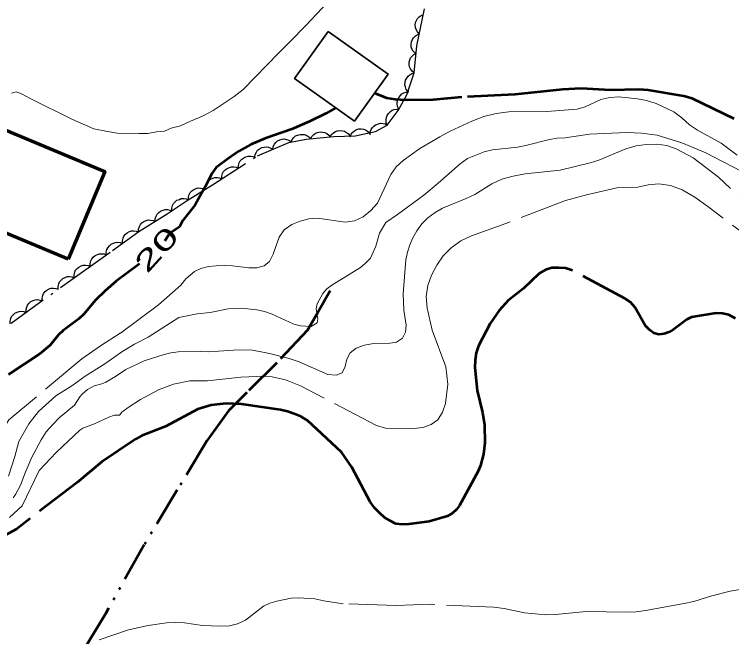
# Model space of a CAD drawing. Extents: x 355726 to 357533, y 5103782 to 5105258.
# Drawn here: x 356637.9 to 356692.4, y 5104468.4 to 5104515.7 of the extents above; entities that cross this region are included whole.
import ezdxf
from ezdxf.enums import TextEntityAlignment as Align

# ---------------------------------------------------------------- set-up
doc = ezdxf.new("R2010")
doc.units = 0
doc.header["$LTSCALE"] = 0.6
for name, pattern in [('DASH_DOUBLE_DOT', [9.2, 5, -1.2, 0.3, -1.2, 0.3, -1.2]), ('DOT_DASHED', [7.7, 5, -1.2, 0.3, -1.2]), ('LONG_DASHED', [7.5, 6, -1.5])]:
    doc.linetypes.add(name, pattern=pattern)
for name, color, linetype, lineweight in [('1', 7, 'LONG_DASHED', 53), ('19', 7, 'Continuous', 13), ('2', 7, 'LONG_DASHED', 13), ('31', 7, 'Continuous', 35), ('4', 7, 'DASH_DOUBLE_DOT', 53), ('44', 7, 'Continuous', 25)]:
    doc.layers.add(name, color=color, linetype=linetype, lineweight=lineweight)

msp = doc.modelspace()

# ---------------------------------------------------------------- linework, layer by layer
at = {"layer": '1'}
msp.add_line((356662.36, 5104508.6), (356661.6, 5104508.17), dxfattribs=at)
for points in [[(356692.63, 5104507.75), (356689.44, 5104509.3), (356688.8, 5104509.48), (356686.11, 5104509.95), (356685.38, 5104510), (356683.24, 5104509.94), (356681, 5104510.07), (356679.58, 5104509.98), (356675.96, 5104509.61), (356671.94, 5104509.4), (356669.77, 5104509.21), (356667.6, 5104509.19), (356666.9, 5104509.23), (356666.24, 5104509.34), (356665.29, 5104509.71)], [(356661.6, 5104508.17), (356660.36, 5104507.55), (356659.01, 5104506.98), (356657.04, 5104506.3), (356655.91, 5104505.8), (356655, 5104505.3), (356654.15, 5104504.72), (356653.28, 5104504.05), (356652.93, 5104503.61), (356652.44, 5104502.59), (356651.66, 5104501.22), (356650.71, 5104500), (356650.47, 5104499.55), (356649.86, 5104499.12), (356649.65, 5104498.91), (356649.36, 5104498.5)], [(356647.45, 5104496.73), (356645.67, 5104495.42), (356644.83, 5104494.7), (356644.11, 5104493.98), (356643.2, 5104492.91), (356642.84, 5104492.57), (356641.63, 5104491.68), (356641.28, 5104491.34), (356640.64, 5104490.55), (356639.86, 5104489.91), (356637.49, 5104488.34)], [(356700.68, 5104488.38), (356692.22, 5104492.86), (356691.74, 5104492.98), (356691.25, 5104492.99), (356689.4, 5104492.69), (356689.04, 5104492.5), (356688.03, 5104491.75), (356687.68, 5104491.55), (356687.31, 5104491.43), (356686.92, 5104491.38), (356686.54, 5104491.48), (356686.2, 5104491.72), (356685.88, 5104492.05), (356685.08, 5104493.44), (356684.75, 5104493.84), (356684.33, 5104494.12), (356680.34, 5104496.23), (356679.82, 5104496.41), (356679.32, 5104496.45), (356678.79, 5104496.43), (356678.29, 5104496.28), (356677.82, 5104496), (356676.63, 5104494.88), (356675.45, 5104493.96), (356674.77, 5104493.19), (356674.09, 5104492.2), (356673.21, 5104490.51), (356673.03, 5104489.98), (356672.94, 5104489.43), (356672.92, 5104488.86), (356673.11, 5104487.12), (356673.51, 5104485.44), (356673.67, 5104484.5), (356673.69, 5104483.15), (356673.59, 5104482.29), (356673.35, 5104481.41), (356673.18, 5104480.99), (356671.77, 5104478.37), (356671.54, 5104478.08), (356671.22, 5104477.8), (356670.85, 5104477.57), (356669.46, 5104477.17), (356667.9, 5104476.95), (356667.4, 5104476.94), (356666.92, 5104476.99), (356666.48, 5104477.21)], [(356666.48, 5104477.21), (356666.06, 5104477.47), (356665.68, 5104477.83), (356665.31, 5104478.21), (356664.98, 5104478.65), (356663.57, 5104481.28), (356662.79, 5104482.44), (356660.2, 5104484.84), (356659.71, 5104485.13), (356659.2, 5104485.34), (356658.69, 5104485.53), (356658.16, 5104485.66), (356655.2, 5104486.09), (356654.02, 5104486.12), (356652.9, 5104486), (356651.87, 5104485.71), (356649.41, 5104484.37), (356647.6, 5104483.67), (356647.13, 5104483.43), (356644.57, 5104481.7), (356642.7, 5104480.13), (356638.09, 5104476.59), (356636.58, 5104475.76)]]:
    msp.add_lwpolyline(points, dxfattribs=at)
at = {"layer": '19'}
msp.add_lwpolyline([(356637.72, 5104509.7), (356638.07, 5104509.8), (356638.48, 5104509.66), (356639.23, 5104509.25), (356642.31, 5104507.73), (356643.96, 5104507.01), (356645.01, 5104506.79), (356645.74, 5104506.68), (356647.38, 5104506.65), (356648.07, 5104506.65), (356648.73, 5104506.78), (356649.35, 5104506.83), (356649.85, 5104507.04), (356650.55, 5104507.24), (356651.33, 5104507.58), (356652.23, 5104507.97), (356653.05, 5104508.39), (356654.63, 5104509.47), (356655.31, 5104509.98), (356658.04, 5104512.77), (356658.92, 5104513.65), (356660.08, 5104514.86), (356661.73, 5104516.59)], dxfattribs=at)
at = {"layer": '2'}
for points in [[(356692.87, 5104505), (356691.64, 5104505.92), (356689.85, 5104506.91), (356689.25, 5104507.3), (356688.67, 5104507.83), (356688.05, 5104508.29), (356686.7, 5104508.93), (356685.98, 5104509.15), (356685.28, 5104509.28), (356683.87, 5104509.42), (356683.18, 5104509.38), (356682.5, 5104509.22), (356681.32, 5104508.67), (356680.7, 5104508.49), (356678.4, 5104508.32), (356675.51, 5104508.3), (356674.54, 5104508.17), (356673.6, 5104507.93), (356672.69, 5104507.59), (356671.04, 5104506.82), (356670.26, 5104506.38), (356668.74, 5104505.5), (356667.48, 5104504.59), (356666.95, 5104504.12), (356666.54, 5104503.53), (356665.52, 5104501.36), (356665.02, 5104500.79), (356664.45, 5104500.32), (356663.79, 5104500.01), (356663.07, 5104499.9), (356660.96, 5104500.22), (356660.3, 5104500.16), (356659.66, 5104499.98), (356659.03, 5104499.72), (356658.44, 5104499.33), (356658.05, 5104498.78), (356657.61, 5104497.48), (356657.33, 5104496.92), (356656.92, 5104496.58), (356656.37, 5104496.43), (356655.75, 5104496.44), (356654.52, 5104496.59), (356653.89, 5104496.62), (356653.28, 5104496.59), (356652.68, 5104496.54), (356652.1, 5104496.38), (356651.62, 5104496.16), (356650.97, 5104495.59), (356650.58, 5104495.13)], [(356693.17, 5104503.78), (356690.48, 5104505.17), (356688.65, 5104505.94), (356686.78, 5104506.51), (356685.6, 5104506.66), (356684.48, 5104506.71), (356681.64, 5104506.59), (356679.8, 5104506.32), (356679.19, 5104506.28), (356678.59, 5104506.19), (356676.81, 5104505.73), (356676.18, 5104505.61), (356674.26, 5104505.4), (356673.64, 5104505.24), (356673, 5104505.01), (356672.38, 5104504.75), (356671.8, 5104504.34), (356670.13, 5104502.86), (356669.04, 5104501.96), (356667.06, 5104500.48), (356666.16, 5104499.88), (356665.68, 5104499.07), (356665.4, 5104498.08), (356664.99, 5104497.17), (356664.63, 5104496.79), (356664.24, 5104496.47), (356662.06, 5104495.13), (356661.69, 5104494.83), (356661.38, 5104494.48), (356660.95, 5104493.71), (356660.88, 5104493.33), (356660.99, 5104492.55), (356660.95, 5104492.25), (356660.5, 5104491.99), (356659.68, 5104492.04), (356659.17, 5104492.15), (356657.53, 5104492.92), (356656.93, 5104493.12), (356656.36, 5104493.25), (356655.21, 5104493.37), (356654.18, 5104493.32), (356652.82, 5104493.05), (356651.82, 5104492.94), (356650.43, 5104492.66), (356648.1, 5104491.18), (356647.05, 5104490.63), (356646.1, 5104490.05), (356644.81, 5104489.15), (356643.32, 5104488.21), (356642.3, 5104487.48), (356641.08, 5104486.72), (356639.77, 5104485.51), (356639.02, 5104484.58), (356638.26, 5104483.24), (356637.96, 5104482.09), (356637.49, 5104480.61)], [(356695.62, 5104499.37), (356691.45, 5104503.33), (356689.52, 5104504.8), (356688.24, 5104505.48), (356687.52, 5104505.73), (356686.75, 5104505.84), (356685.96, 5104505.82), (356685.19, 5104505.7), (356684.41, 5104505.49), (356682.36, 5104504.63), (356681.7, 5104504.41), (356679.4, 5104503.86), (356676.74, 5104503.57), (356675.84, 5104503.41), (356674.99, 5104503.17), (356674.23, 5104502.82), (356672.92, 5104502.01), (356672.27, 5104501.7), (356670.47, 5104500.98), (356669.9, 5104500.63), (356669.36, 5104500.24), (356668.9, 5104499.78), (356668.51, 5104499.26), (356668.21, 5104498.73), (356667.99, 5104498.18), (356667.8, 5104497.62), (356667.69, 5104497.05), (356667.47, 5104494.46), (356667.54, 5104493.21), (356667.7, 5104492.08), (356667.66, 5104491.55), (356667.42, 5104491.09), (356666.98, 5104490.8), (356666.47, 5104490.71), (356665.23, 5104490.69), (356664.54, 5104490.55), (356663.9, 5104490.33), (356663.44, 5104489.99), (356663.19, 5104489.5), (356663.07, 5104488.94), (356662.85, 5104488.47)], [(356695.39, 5104497.51), (356690.63, 5104501.11), (356689.64, 5104501.8), (356688.68, 5104502.36), (356687.8, 5104502.7), (356686.92, 5104502.83), (356686.09, 5104502.74), (356685.31, 5104502.58), (356683.72, 5104502.51), (356681.41, 5104501.99), (356679.81, 5104501.55), (356675.29, 5104499.8), (356672.67, 5104498.88), (356671.87, 5104498.49), (356671.12, 5104497.97), (356670.51, 5104497.34), (356670.03, 5104496.63), (356669.63, 5104495.88), (356669.36, 5104495.09), (356669.24, 5104494.26), (356669.3, 5104493.38), (356669.68, 5104491.71), (356670.73, 5104488.91), (356670.88, 5104487.59), (356670.71, 5104486.13), (356670.48, 5104485.46), (356670.11, 5104484.9), (356669.61, 5104484.53), (356668.97, 5104484.3), (356668.29, 5104484.22), (356666.15, 5104484.26), (356665.45, 5104484.45), (356659.69, 5104487.48), (356658.53, 5104487.93), (356657.52, 5104488.16), (356656.93, 5104488.21), (356655.15, 5104488.13), (356652.6, 5104487.86), (356651.26, 5104487.84), (356650.02, 5104487.61), (356648.88, 5104487.17), (356647.52, 5104486.44), (356646.59, 5104485.83), (356646.11, 5104485.46), (356645.92, 5104485.25), (356645.53, 5104485.24), (356645.1, 5104485.09), (356644.03, 5104484.58), (356643.14, 5104484.26), (356642.9, 5104484.09), (356641.12, 5104482.41), (356639.82, 5104481.05), (356638.52, 5104478.36), (356637.57, 5104477.46)], [(356650.58, 5104495.13), (356648.88, 5104493.63), (356645.97, 5104491.47), (356644.47, 5104490.51), (356643.06, 5104489.53), (356637.5, 5104484.88), (356636.97, 5104484), (356636.63, 5104481.55), (356636.19, 5104480.2), (356635.05, 5104478.25), (356632.25, 5104477.67), (356629.29, 5104479.15), (356628.01, 5104479.68), (356624.56, 5104480.93), (356623.53, 5104481.26), (356621.13, 5104482.17), (356619.97, 5104482.55), (356619.26, 5104482.84), (356618.36, 5104483.3), (356616.91, 5104483.71), (356616.45, 5104483.92)], [(356662.85, 5104488.47), (356662.38, 5104488.28), (356661.75, 5104488.34), (356659.58, 5104489.3), (356658.82, 5104489.55), (356657.31, 5104489.94), (356655.91, 5104490.2), (356654.59, 5104490.18), (356652.69, 5104490.05), (356652.11, 5104490.08), (356650.39, 5104490.05), (356649.83, 5104489.99), (356649.31, 5104489.86), (356647.79, 5104489.37), (356646.41, 5104488.7), (356645.62, 5104488.17), (356644.89, 5104487.76), (356644.58, 5104487.62), (356644, 5104487.46), (356643.5, 5104487.18), (356643.08, 5104486.83), (356642.91, 5104486.63), (356642.51, 5104486), (356641.34, 5104485.03), (356640.85, 5104484.53), (356640.35, 5104483.98), (356639.96, 5104483.36), (356639.26, 5104482.04), (356638.75, 5104480.87), (356638.4, 5104479.92), (356638.01, 5104479.22), (356637.84, 5104478.97)], [(356694.42, 5104472.22), (356692.32, 5104471.86), (356690.95, 5104471.51), (356689.56, 5104471.09), (356688.84, 5104470.93), (356685.91, 5104470.4), (356685.2, 5104470.3), (356684.44, 5104470.28), (356681.38, 5104470.33), (356679.05, 5104470.09), (356678.29, 5104470.08), (356676.71, 5104470.22), (356675.15, 5104470.55), (356674.37, 5104470.66), (356669.52, 5104470.87), (356666.95, 5104470.78), (356662.92, 5104470.91), (356661.45, 5104471.13), (356660.77, 5104471.28), (356659.52, 5104471.36), (356658.98, 5104471.33), (356657.88, 5104471.12), (356657.35, 5104470.95), (356656.87, 5104470.73), (356655.49, 5104469.66), (356654.9, 5104469.38), (356654.27, 5104469.23), (356653.59, 5104469.2), (356652.22, 5104469.26), (356650.87, 5104469.47), (356650.19, 5104469.49), (356649.5, 5104469.46), (356648.09, 5104469.26), (356646.61, 5104468.93), (356644.38, 5104468.17)]]:
    msp.add_lwpolyline(points, dxfattribs=at)
at = {"layer": '31'}
msp.add_lwpolyline([(356661.78, 5104514.4), (356666.33, 5104511.16), (356663.78, 5104507.59), (356659.23, 5104510.83), (356661.78, 5104514.4)], close=True, dxfattribs=at)
at = {"layer": '31', "lineweight": 70}
msp.add_lwpolyline([(356642.01, 5104497.09), (356634.55, 5104500.2), (356635.31, 5104502.03), (356631.86, 5104503.47), (356633.21, 5104506.71), (356636.37, 5104505.38), (356637.05, 5104507), (356644.8, 5104503.76), (356642.01, 5104497.09)], close=True, dxfattribs=at)
at = {"layer": '4'}
msp.add_lwpolyline([(356661.93, 5104494.7), (356660.99, 5104493.05), (356660.22, 5104491.71), (356657.88, 5104489.23), (356655.59, 5104486.96), (356654.2, 5104485.57), (356652.56, 5104483.28), (356650.3, 5104479.56), (356647.79, 5104475.39), (356644.82, 5104470.09), (356642.48, 5104466.21), (356639.38, 5104462.85)], dxfattribs=at)
at = {"layer": '44', "linetype": 'DOT_DASHED'}
msp.add_lwpolyline([(356637.7, 5104492.24), (356642.75, 5104495.89), (356645.39, 5104497.75), (356647.39, 5104499.19), (356649.55, 5104500.53), (356651.15, 5104501.6), (356652.98, 5104502.74), (356656.41, 5104504.94), (356658.78, 5104505.97), (356660.11, 5104506.21), (356662.2, 5104506.41), (356663.83, 5104506.48), (356665.39, 5104506.79), (356666.26, 5104507.28), (356667.09, 5104508.39), (356667.77, 5104509.58), (356668.32, 5104511.25), (356668.51, 5104513.31), (356669.11, 5104516.12)], dxfattribs=at)
at = {"layer": '44'}
for points in [[(356668.7, 5104514.22), (356668.56, 5104514.37), (356668.47, 5104514.55), (356668.41, 5104514.71), (356668.4, 5104514.88), (356668.43, 5104515.07), (356668.5, 5104515.24), (356668.57, 5104515.39), (356668.7, 5104515.51), (356668.85, 5104515.62), (356669.02, 5104515.69)], [(356668.39, 5104512.75), (356668.25, 5104512.9), (356668.15, 5104513.08), (356668.1, 5104513.24), (356668.09, 5104513.41), (356668.11, 5104513.6), (356668.18, 5104513.78), (356668.26, 5104513.92), (356668.39, 5104514.04), (356668.54, 5104514.15), (356668.7, 5104514.22)], [(356668.32, 5104511.25), (356668.16, 5104511.38), (356668.05, 5104511.55), (356667.97, 5104511.7), (356667.94, 5104511.87), (356667.94, 5104512.06), (356667.99, 5104512.24), (356668.05, 5104512.39), (356668.16, 5104512.53), (356668.3, 5104512.65), (356668.46, 5104512.74)], [(356667.85, 5104509.82), (356667.72, 5104509.99), (356667.65, 5104510.18), (356667.61, 5104510.34), (356667.62, 5104510.51), (356667.67, 5104510.69), (356667.75, 5104510.86), (356667.85, 5104511), (356667.98, 5104511.11), (356668.15, 5104511.2), (356668.32, 5104511.25)], [(356667.15, 5104508.5), (356667.06, 5104508.69), (356667.03, 5104508.89), (356667.02, 5104509.05), (356667.07, 5104509.22), (356667.15, 5104509.39), (356667.27, 5104509.54), (356667.38, 5104509.65), (356667.54, 5104509.73), (356667.72, 5104509.79), (356667.9, 5104509.8)], [(356666.27, 5104507.29), (356666.2, 5104507.49), (356666.19, 5104507.69), (356666.21, 5104507.85), (356666.27, 5104508.02), (356666.37, 5104508.17), (356666.51, 5104508.31), (356666.64, 5104508.41), (356666.8, 5104508.47), (356666.99, 5104508.5), (356667.17, 5104508.49)], [(356664.96, 5104506.55), (356664.98, 5104506.76), (356665.06, 5104506.95), (356665.14, 5104507.09), (356665.26, 5104507.21), (356665.42, 5104507.32), (356665.6, 5104507.38), (356665.75, 5104507.42), (356665.93, 5104507.41), (356666.11, 5104507.37), (356666.27, 5104507.29)], [(356658.96, 5104506), (356659.05, 5104506.19), (356659.18, 5104506.35), (356659.3, 5104506.46), (356659.46, 5104506.53), (356659.64, 5104506.58), (356659.83, 5104506.58), (356659.99, 5104506.57), (356660.16, 5104506.5), (356660.31, 5104506.4), (356660.44, 5104506.27)], [(356660.44, 5104506.24), (356660.54, 5104506.43), (356660.69, 5104506.57), (356660.82, 5104506.67), (356660.98, 5104506.73), (356661.16, 5104506.76), (356661.36, 5104506.75), (356661.52, 5104506.72), (356661.67, 5104506.64), (356661.82, 5104506.52), (356661.93, 5104506.38)], [(356661.93, 5104506.4), (356662.04, 5104506.58), (356662.2, 5104506.71), (356662.33, 5104506.8), (356662.5, 5104506.86), (356662.68, 5104506.88), (356662.87, 5104506.86), (356663.03, 5104506.82), (356663.18, 5104506.73), (356663.32, 5104506.61), (356663.43, 5104506.46)], [(356663.44, 5104506.4), (356663.52, 5104506.59), (356663.65, 5104506.75), (356663.77, 5104506.86), (356663.93, 5104506.94), (356664.11, 5104506.99), (356664.3, 5104507), (356664.46, 5104506.98), (356664.62, 5104506.92), (356664.78, 5104506.82), (356664.91, 5104506.69)], [(356657.57, 5104505.45), (356657.61, 5104505.65), (356657.71, 5104505.83), (356657.8, 5104505.97), (356657.94, 5104506.08), (356658.1, 5104506.16), (356658.29, 5104506.21), (356658.45, 5104506.23), (356658.62, 5104506.2), (356658.8, 5104506.14), (356658.95, 5104506.04)], [(356656.2, 5104504.85), (356656.24, 5104505.05), (356656.33, 5104505.23), (356656.42, 5104505.37), (356656.56, 5104505.48), (356656.73, 5104505.57), (356656.91, 5104505.61), (356657.07, 5104505.63), (356657.25, 5104505.6), (356657.42, 5104505.54), (356657.57, 5104505.45)], [(356654.95, 5104504.01), (356654.96, 5104504.21), (356655.02, 5104504.41), (356655.09, 5104504.56), (356655.21, 5104504.69), (356655.36, 5104504.8), (356655.53, 5104504.87), (356655.69, 5104504.92), (356655.87, 5104504.92), (356656.05, 5104504.89), (356656.21, 5104504.81)], [(356653.69, 5104503.2), (356653.69, 5104503.4), (356653.76, 5104503.6), (356653.83, 5104503.75), (356653.95, 5104503.88), (356654.1, 5104503.99), (356654.27, 5104504.06), (356654.43, 5104504.11), (356654.6, 5104504.11), (356654.79, 5104504.08), (356654.95, 5104504.01)], [(356652.43, 5104502.39), (356652.43, 5104502.59), (356652.5, 5104502.79), (356652.57, 5104502.94), (356652.69, 5104503.07), (356652.83, 5104503.18), (356653.01, 5104503.25), (356653.17, 5104503.3), (356653.34, 5104503.3), (356653.52, 5104503.27), (356653.69, 5104503.2)], [(356651.15, 5104501.6), (356651.16, 5104501.81), (356651.22, 5104502), (356651.3, 5104502.15), (356651.42, 5104502.28), (356651.57, 5104502.39), (356651.74, 5104502.46), (356651.9, 5104502.51), (356652.08, 5104502.5), (356652.26, 5104502.47), (356652.42, 5104502.39)], [(356649.9, 5104500.77), (356649.9, 5104500.97), (356649.96, 5104501.17), (356650.03, 5104501.32), (356650.15, 5104501.45), (356650.29, 5104501.57), (356650.47, 5104501.64), (356650.62, 5104501.7), (356650.8, 5104501.7), (356650.98, 5104501.67), (356651.15, 5104501.6)], [(356648.64, 5104499.96), (356648.64, 5104500.17), (356648.71, 5104500.36), (356648.79, 5104500.51), (356648.91, 5104500.64), (356649.05, 5104500.75), (356649.23, 5104500.82), (356649.39, 5104500.87), (356649.56, 5104500.86), (356649.75, 5104500.83), (356649.91, 5104500.75)], [(356647.36, 5104499.17), (356647.37, 5104499.38), (356647.44, 5104499.57), (356647.51, 5104499.72), (356647.63, 5104499.85), (356647.78, 5104499.96), (356647.96, 5104500.03), (356648.11, 5104500.08), (356648.29, 5104500.07), (356648.47, 5104500.04), (356648.64, 5104499.96)], [(356646.14, 5104498.29), (356646.14, 5104498.5), (356646.19, 5104498.7), (356646.26, 5104498.85), (356646.37, 5104498.99), (356646.51, 5104499.11), (356646.68, 5104499.19), (356646.83, 5104499.25), (356647.01, 5104499.25), (356647.19, 5104499.23), (356647.36, 5104499.17)], [(356644.93, 5104497.42), (356644.92, 5104497.63), (356644.97, 5104497.82), (356645.04, 5104497.97), (356645.15, 5104498.11), (356645.29, 5104498.23), (356645.46, 5104498.32), (356645.62, 5104498.37), (356645.79, 5104498.38), (356645.98, 5104498.36), (356646.14, 5104498.29)], [(356643.7, 5104496.56), (356643.69, 5104496.77), (356643.75, 5104496.96), (356643.82, 5104497.11), (356643.93, 5104497.25), (356644.07, 5104497.37), (356644.24, 5104497.45), (356644.4, 5104497.5), (356644.57, 5104497.51), (356644.76, 5104497.49), (356644.92, 5104497.42)], [(356642.47, 5104495.69), (356642.47, 5104495.9), (356642.52, 5104496.1), (356642.59, 5104496.25), (356642.7, 5104496.38), (356642.84, 5104496.5), (356643.02, 5104496.59), (356643.17, 5104496.64), (356643.35, 5104496.65), (356643.53, 5104496.62), (356643.7, 5104496.56)], [(356641.26, 5104494.81), (356641.25, 5104495.02), (356641.31, 5104495.22), (356641.37, 5104495.37), (356641.48, 5104495.51), (356641.62, 5104495.63), (356641.79, 5104495.71), (356641.95, 5104495.77), (356642.12, 5104495.77), (356642.31, 5104495.75), (356642.47, 5104495.69)], [(356640.04, 5104493.93), (356640.04, 5104494.14), (356640.09, 5104494.34), (356640.15, 5104494.49), (356640.26, 5104494.63), (356640.4, 5104494.75), (356640.58, 5104494.83), (356640.73, 5104494.89), (356640.91, 5104494.9), (356641.09, 5104494.87), (356641.26, 5104494.81)], [(356638.83, 5104493.05), (356638.82, 5104493.26), (356638.87, 5104493.46), (356638.94, 5104493.61), (356639.05, 5104493.75), (356639.19, 5104493.87), (356639.36, 5104493.95), (356639.51, 5104494.01), (356639.69, 5104494.02), (356639.87, 5104493.99), (356640.04, 5104493.93)], [(356637.61, 5104492.18), (356637.6, 5104492.38), (356637.66, 5104492.58), (356637.72, 5104492.73), (356637.83, 5104492.87), (356637.97, 5104492.99), (356638.14, 5104493.07), (356638.3, 5104493.13), (356638.47, 5104493.14), (356638.66, 5104493.12), (356638.83, 5104493.05)]]:
    msp.add_lwpolyline(points, dxfattribs=at)

# ---------------------------------------------------------------- texts
at = {"layer": '1', "width": 1.7}
msp.add_text('20', height=1.5, rotation=47.772, dxfattribs=at).set_placement((356649.291, 5104497.341), align=Align.CENTER)

doc.saveas('drawing.dxf')
